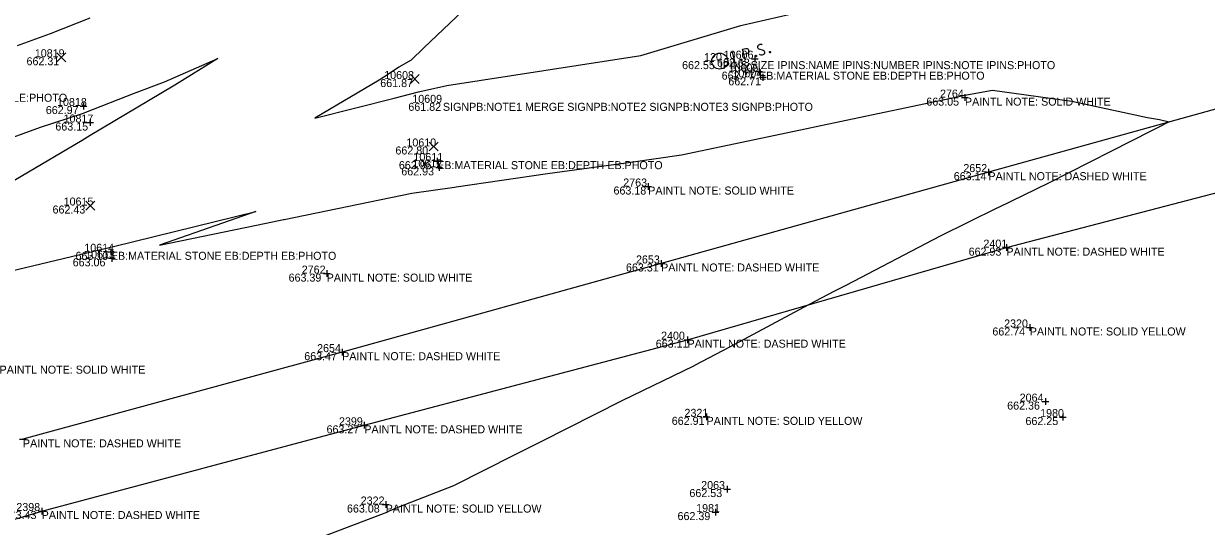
# Model space of a CAD drawing. Extents: x 2129350 to 2137777, y 657588 to 659885.
# Drawn here: x 2131480.3 to 2131657.6, y 658276.6 to 658351.9 of the extents above; entities that cross this region are included whole.
import ezdxf

# ---------------------------------------------------------------- set-up
doc = ezdxf.new("R2010")
doc.units = 0
for name, color, linetype in [('DT_X_Contour_Minor', 7, 'Continuous'), ('PV_X_COP', 7, 'Continuous'), ('SV_P_Mon_Cells_Set', 7, 'Continuous'), ('SV_X_Random_Point', 7, 'Continuous'), ('SV_X_Shot_Marker', 7, 'Continuous'), ('SV_X_Text_Comment', 7, 'Continuous'), ('SV_X_Text_Elevation', 7, 'Continuous'), ('SV_X_Text_Name', 7, 'Continuous')]:
    doc.layers.add(name, color=color, linetype=linetype)

msp = doc.modelspace()

# ---------------------------------------------------------------- linework, layer by layer
at = {"layer": 'DT_X_Contour_Minor'}
for points in [[(2131558.82, 658365.88), (2131540.25, 658348.27), (2131538.37, 658346.41), (2131536.52, 658345.35), (2131534.98, 658344.32), (2131533.58, 658343.44), (2131523.94, 658337.74), (2131535.82, 658340.74), (2131539.45, 658341.69), (2131543.72, 658342.61), (2131572.81, 658347.1), (2131587.81, 658351.59), (2131588.01, 658351.64), (2131605.46, 658355.71)], [(2131479.35, 658348.63), (2131484.3, 658350.42), (2131490.24, 658352.73)], [(2131477.63, 658334.47), (2131482.81, 658336.35), (2131489.1, 658338.44), (2131489.63, 658338.63), (2131496.75, 658341.41), (2131501.39, 658343.18), (2131509.4, 658346.67), (2131502.97, 658342.66), (2131500.87, 658341.42), (2131490.25, 658335.1), (2131489.04, 658334.38), (2131473.76, 658325.37)], [(2131472.58, 658313.46), (2131493.08, 658318.34), (2131493.75, 658318.5), (2131515.1, 658323.74), (2131510.11, 658322), (2131500.63, 658318.7), (2131516.63, 658321.98), (2131519.22, 658322.52), (2131519.33, 658322.55), (2131538.46, 658326.48), (2131544.85, 658327.38), (2131545.14, 658327.42), (2131558.8, 658329.41), (2131571.3, 658331.13), (2131578.89, 658332.23), (2131596.73, 658335.98), (2131596.75, 658335.98), (2131600.74, 658336.83), (2131621.18, 658341.12), (2131621.91, 658341.27), (2131625.53, 658341.91), (2131637.38, 658340.25), (2131648.73, 658337.84), (2131650.56, 658337.52), (2131651.98, 658337.15), (2131650.14, 658336.2), (2131649.35, 658335.81), (2131634, 658328.01), (2131626.3, 658324.29), (2131626.18, 658324.24), (2131617.65, 658320.02), (2131603.51, 658312.66), (2131601.81, 658311.81), (2131597.95, 658309.77), (2131586.1, 658303.41), (2131580.85, 658300.66), (2131580.77, 658300.62), (2131580.69, 658300.58), (2131569.97, 658295.36), (2131557.81, 658289.21), (2131553.89, 658287.29), (2131544.74, 658282.61), (2131536.64, 658279.49), (2131534.84, 658278.72), (2131534.83, 658278.71), (2131517.34, 658272.05)]]:
    msp.add_lwpolyline(points, dxfattribs=at)
at = {"layer": 'PV_X_COP'}
for points in [[(2132202.83, 658488.38), (2132155.56, 658475.63), (2132106.82, 658462.06), (2132058.23, 658448.72), (2132010.68, 658435.63), (2131961.6, 658422.31), (2131914.05, 658409.25), (2131865.68, 658395.41), (2131817.88, 658382.33), (2131768.98, 658369.25), (2131721.26, 658356.24), (2131673.31, 658343.07), (2131624.9, 658329.64), (2131575.84, 658315.95), (2131528.03, 658302.66), (2131480.18, 658289.6)], [(2131434.96, 658264.62), (2131482.99, 658278.86), (2131531.35, 658291.7), (2131579.8, 658304.53), (2131627.59, 658318.32), (2131676.42, 658331.06), (2131724.39, 658344.88), (2131772.33, 658357.98), (2131820.4, 658371.32), (2131868.44, 658385.3), (2131917.07, 658397.56), (2131965.01, 658411.3), (2132013.65, 658424.51), (2132062, 658437.37), (2132109.91, 658450.62), (2132158.56, 658463.82), (2132206.06, 658477.43)]]:
    msp.add_lwpolyline(points, dxfattribs=at)
at = {"layer": 'SV_P_Mon_Cells_Set'}
for points in [[(2131586.36, 658347.58), (2131586.7, 658347.67)], [(2131586.95, 658346.08), (2131586.53, 658347.62)], [(2131588.46, 658346.49), (2131588.04, 658348.04), (2131588.55, 658348.18), (2131588.6, 658348.18), (2131588.69, 658348.17), (2131588.72, 658348.16), (2131588.76, 658348.14), (2131588.82, 658348.09), (2131588.87, 658348.04), (2131588.92, 658347.95), (2131588.96, 658347.81), (2131588.96, 658347.75), (2131588.96, 658347.68), (2131588.94, 658347.58), (2131588.91, 658347.53), (2131588.88, 658347.5), (2131588.84, 658347.46), (2131588.75, 658347.42), (2131588.24, 658347.28)], [(2131589.99, 658347.13), (2131590.04, 658347.15), (2131590.08, 658347.13), (2131590.12, 658347.09), (2131590.14, 658347.03), (2131590.12, 658346.98), (2131590.1, 658346.94), (2131590.04, 658346.93), (2131590.01, 658346.94), (2131589.96, 658346.98), (2131589.94, 658347.04), (2131589.96, 658347.1), (2131589.99, 658347.13)], [(2131590.97, 658348.72), (2131590.94, 658348.74), (2131590.9, 658348.76), (2131590.8, 658348.77), (2131590.67, 658348.76), (2131590.59, 658348.74), (2131590.56, 658348.73), (2131590.43, 658348.65), (2131590.33, 658348.55), (2131590.28, 658348.43), (2131590.29, 658348.33), (2131590.31, 658348.25), (2131590.36, 658348.16), (2131590.47, 658348.1), (2131591.15, 658347.9), (2131591.22, 658347.86), (2131591.25, 658347.82), (2131591.29, 658347.75), (2131591.31, 658347.68), (2131591.32, 658347.61), (2131591.32, 658347.55), (2131591.32, 658347.49), (2131591.31, 658347.43), (2131591.3, 658347.39), (2131591.28, 658347.35), (2131591.25, 658347.31), (2131591.22, 658347.28), (2131591.19, 658347.26), (2131591.1, 658347.22), (2131590.95, 658347.18), (2131590.85, 658347.17), (2131590.68, 658347.22), (2131590.58, 658347.27)], [(2131592.09, 658347.71), (2131592.15, 658347.73), (2131592.18, 658347.71), (2131592.23, 658347.67), (2131592.25, 658347.61), (2131592.23, 658347.55), (2131592.2, 658347.52), (2131592.15, 658347.51), (2131592.11, 658347.52), (2131592.07, 658347.56), (2131592.05, 658347.62), (2131592.07, 658347.68), (2131592.09, 658347.71)], [(2131586.78, 658346.03), (2131587.12, 658346.13)], [(2131587.82, 658346.54), (2131587.87, 658346.55), (2131587.91, 658346.54), (2131587.96, 658346.5), (2131587.97, 658346.44), (2131587.95, 658346.38), (2131587.93, 658346.35), (2131587.88, 658346.33), (2131587.84, 658346.35), (2131587.79, 658346.39), (2131587.78, 658346.45), (2131587.79, 658346.51), (2131587.82, 658346.54)]]:
    msp.add_lwpolyline(points, dxfattribs=at)
msp.add_circle((2131584.62, 658346.27), 1.2, dxfattribs=at)
at = {"layer": 'SV_X_Random_Point'}
for p, q in [((2131485.28, 658346.18), (2131486.62, 658347.52)), ((2131485.28, 658347.52), (2131486.62, 658346.18)), ((2131538.26, 658342.91), (2131539.59, 658344.25)), ((2131538.26, 658344.25), (2131539.59, 658342.91)), ((2131541.09, 658332.81), (2131542.42, 658334.15)), ((2131541.09, 658334.15), (2131542.42, 658332.81)), ((2131489.61, 658323.96), (2131490.94, 658325.29)), ((2131489.61, 658325.29), (2131490.94, 658323.96))]:
    msp.add_line(p, q, dxfattribs=at)
at = {"layer": 'SV_X_Shot_Marker'}
for p, q in [((2131589.88, 658347.13), (2131589.88, 658346.13)), ((2131589.38, 658346.63), (2131590.38, 658346.63)), ((2131589.88, 658346.63), (2131589.88, 658346.63)), ((2131590.03, 658344.69), (2131591.03, 658344.69)), ((2131590.53, 658345.19), (2131590.53, 658344.19)), ((2131590.53, 658344.69), (2131590.53, 658344.69)), ((2131590.6, 658343.84), (2131591.6, 658343.84)), ((2131591.1, 658344.34), (2131591.1, 658343.34)), ((2131591.1, 658343.84), (2131591.1, 658343.84)), ((2131489.27, 658340.04), (2131489.27, 658339.04)), ((2131620.88, 658340.8), (2131621.88, 658340.8)), ((2131621.38, 658341.3), (2131621.38, 658340.3)), ((2131621.38, 658340.8), (2131621.38, 658340.8)), ((2131488.77, 658339.54), (2131489.77, 658339.54)), ((2131489.27, 658339.54), (2131489.27, 658339.54)), ((2131489.75, 658337.07), (2131490.75, 658337.07)), ((2131490.25, 658337.57), (2131490.25, 658336.57)), ((2131490.25, 658337.07), (2131490.25, 658337.07)), ((2131541.77, 658331.29), (2131542.77, 658331.29)), ((2131542.27, 658331.79), (2131542.27, 658330.79)), ((2131542.27, 658331.29), (2131542.27, 658331.29)), ((2131542.05, 658330.35), (2131543.05, 658330.35)), ((2131542.55, 658330.85), (2131542.55, 658329.85)), ((2131542.55, 658330.35), (2131542.55, 658330.35)), ((2131624.4, 658329.64), (2131625.4, 658329.64)), ((2131624.9, 658330.14), (2131624.9, 658329.14)), ((2131624.9, 658329.64), (2131624.9, 658329.64)), ((2131573.91, 658327.98), (2131573.91, 658326.98)), ((2131573.41, 658327.48), (2131574.41, 658327.48)), ((2131573.91, 658327.48), (2131573.91, 658327.48)), ((2131627.59, 658318.82), (2131627.59, 658317.82)), ((2131492.86, 658317.7), (2131493.86, 658317.7)), ((2131493.36, 658318.2), (2131493.36, 658317.2)), ((2131493.36, 658317.7), (2131493.36, 658317.7)), ((2131493.51, 658317.22), (2131493.51, 658316.22)), ((2131627.09, 658318.32), (2131628.09, 658318.32)), ((2131627.59, 658318.32), (2131627.59, 658318.32)), ((2131493.01, 658316.72), (2131494.01, 658316.72)), ((2131493.51, 658316.72), (2131493.51, 658316.72)), ((2131575.34, 658315.95), (2131576.34, 658315.95)), ((2131575.84, 658316.45), (2131575.84, 658315.45)), ((2131575.84, 658315.95), (2131575.84, 658315.95)), ((2131525.21, 658314.43), (2131526.21, 658314.43)), ((2131525.71, 658314.93), (2131525.71, 658313.93)), ((2131525.71, 658314.43), (2131525.71, 658314.43)), ((2131630.6, 658306.36), (2131631.6, 658306.36)), ((2131631.1, 658306.86), (2131631.1, 658305.86)), ((2131631.1, 658306.36), (2131631.1, 658306.36)), ((2131579.3, 658304.53), (2131580.3, 658304.53)), ((2131579.8, 658305.03), (2131579.8, 658304.03)), ((2131579.8, 658304.53), (2131579.8, 658304.53)), ((2131528.03, 658303.16), (2131528.03, 658302.16)), ((2131527.53, 658302.66), (2131528.53, 658302.66)), ((2131528.03, 658302.66), (2131528.03, 658302.66)), ((2131633.45, 658295.75), (2131633.45, 658294.75)), ((2131632.95, 658295.25), (2131633.95, 658295.25)), ((2131633.45, 658295.25), (2131633.45, 658295.25)), ((2131531.35, 658292.2), (2131531.35, 658291.2)), ((2131582.15, 658292.97), (2131583.15, 658292.97)), ((2131582.65, 658293.47), (2131582.65, 658292.47)), ((2131582.65, 658292.97), (2131582.65, 658292.97)), ((2131635.57, 658292.94), (2131636.57, 658292.94)), ((2131636.07, 658293.44), (2131636.07, 658292.44)), ((2131636.07, 658292.94), (2131636.07, 658292.94)), ((2131530.85, 658291.7), (2131531.85, 658291.7)), ((2131531.35, 658291.7), (2131531.35, 658291.7)), ((2131479.68, 658289.6), (2131480.68, 658289.6)), ((2131585.23, 658282.15), (2131586.23, 658282.15)), ((2131585.73, 658282.65), (2131585.73, 658281.65)), ((2131585.73, 658282.15), (2131585.73, 658282.15)), ((2131534.05, 658279.83), (2131535.05, 658279.83)), ((2131534.55, 658280.33), (2131534.55, 658279.33)), ((2131534.55, 658279.83), (2131534.55, 658279.83)), ((2131482.49, 658278.86), (2131483.49, 658278.86)), ((2131482.99, 658279.36), (2131482.99, 658278.36)), ((2131482.99, 658278.86), (2131482.99, 658278.86)), ((2131583.47, 658278.7), (2131584.47, 658278.7)), ((2131583.97, 658279.2), (2131583.97, 658278.2)), ((2131583.97, 658278.7), (2131583.97, 658278.7))]:
    msp.add_line(p, q, dxfattribs=at)

# ---------------------------------------------------------------- texts
at = {"layer": 'SV_X_Text_Comment'}
for s, p in [('IPINS:SIZE IPINS:NAME IPINS:NUMBER IPINS:NOTE IPINS:PHOTO', (2131584.62, 658345.07)), ('EB:MATERIAL STONE EB:DEPTH EB:PHOTO', (2131590.53, 658343.49)), ('LPOLE:MATERIAL STEEL LPOLE:OWNER LPOLE:POLE# LPOLE:PHOTO', (2131432.41, 658340.18)), ('SIGNPB:NOTE1 MERGE SIGNPB:NOTE2 SIGNPB:NOTE3 SIGNPB:PHOTO', (2131543.13, 658338.82)), ('PAINTL NOTE: SOLID WHITE', (2131621.38, 658339.6)), ('EB:MATERIAL STONE EB:DEPTH EB:PHOTO', (2131542.27, 658330.08)), ('PAINTL NOTE: DASHED WHITE', (2131624.9, 658328.43)), ('PAINTL NOTE: SOLID WHITE', (2131573.91, 658326.28)), ('EB:MATERIAL STONE EB:DEPTH EB:PHOTO', (2131493.36, 658316.5)), ('PAINTL NOTE: DASHED WHITE', (2131627.59, 658317.12)), ('PAINTL NOTE: DASHED WHITE', (2131575.84, 658314.75)), ('PAINTL NOTE: SOLID WHITE', (2131525.71, 658313.23)), ('PAINTL NOTE: SOLID YELLOW', (2131631.1, 658305.16)), ('PAINTL NOTE: DASHED WHITE', (2131579.8, 658303.33)), ('PAINTL NOTE: DASHED WHITE', (2131528.03, 658301.46)), ('PAINTL NOTE: SOLID WHITE', (2131476.68, 658299.44)), ('PAINTL NOTE: SOLID YELLOW', (2131582.65, 658291.77)), ('PAINTL NOTE: DASHED WHITE', (2131531.35, 658290.5)), ('PAINTL NOTE: DASHED WHITE', (2131480.18, 658288.4)), ('PAINTL NOTE: SOLID YELLOW', (2131534.55, 658278.63)), ('PAINTL NOTE: DASHED WHITE', (2131482.99, 658277.66))]:
    msp.add_text(s, height=1.2, dxfattribs=at).set_placement(p)
at = {"layer": 'SV_X_Text_Elevation'}
for s, p in [('662.31', (2131480.72, 658345.65)), ('662.55', (2131578.98, 658345.07)), ('662.68', (2131584.21, 658345.43)), ('661.87', (2131533.74, 658342.38)), ('662.77', (2131584.91, 658343.49)), ('662.71', (2131585.91, 658342.64)), ('661.82', (2131537.95, 658338.82)), ('663.05', (2131615.59, 658339.6)), ('662.97', (2131483.61, 658338.34)), ('663.15', (2131485.04, 658335.87)), ('662.80', (2131536.01, 658332.28)), ('662.96', (2131536.53, 658330.08)), ('662.93', (2131536.89, 658329.15)), ('663.14', (2131619.7, 658328.43)), ('663.18', (2131568.7, 658326.28)), ('662.43', (2131484.62, 658323.43)), ('663.10', (2131488.06, 658316.5)), ('662.93', (2131621.93, 658317.12)), ('663.06', (2131487.64, 658315.52)), ('663.31', (2131570.57, 658314.75)), ('663.39', (2131520, 658313.23)), ('662.74', (2131625.49, 658305.16)), ('663.11', (2131575.03, 658303.33)), ('663.47', (2131522.35, 658301.46)), ('662.36', (2131627.71, 658294.05)), ('662.91', (2131577.43, 658291.77)), ('662.25', (2131630.45, 658291.74)), ('663.27', (2131525.69, 658290.5)), ('662.53', (2131580.08, 658280.95)), ('663.08', (2131528.75, 658278.63)), ('663.43', (2131477.3, 658277.66)), ('662.39', (2131578.3, 658277.5))]:
    msp.add_text(s, height=1.2, dxfattribs=at).set_placement(p)
at = {"layer": 'SV_X_Text_Name'}
for s, p in [('10819', (2131481.96, 658346.85)), ('120', (2131582.28, 658346.27)), ('10606', (2131585.22, 658346.63)), ('10605', (2131585.95, 658344.69)), ('10608', (2131534.33, 658343.58)), ('10604', (2131586.53, 658343.84)), ('2764', (2131617.64, 658340.8)), ('10818', (2131485.29, 658339.54)), ('10609', (2131538.54, 658340.02)), ('10817', (2131486.27, 658337.07)), ('10610', (2131537.66, 658333.48)), ('10612', (2131538.56, 658330.35)), ('10611', (2131538.71, 658331.29)), ('2652', (2131621.14, 658329.64)), ('2763', (2131570.16, 658327.48)), ('10615', (2131486.28, 658324.63)), ('10614', (2131489.38, 658317.7)), ('2401', (2131624.15, 658318.32)), ('10613', (2131489.51, 658316.72)), ('2653', (2131572.07, 658315.95)), ('2762', (2131521.97, 658314.43)), ('2320', (2131627.25, 658306.36)), ('2400', (2131575.83, 658304.53)), ('2654', (2131524.27, 658302.66)), ('2064', (2131629.58, 658295.25)), ('2321', (2131579.34, 658292.97)), ('1980', (2131632.65, 658292.94)), ('2399', (2131527.55, 658291.7)), ('2063', (2131581.84, 658282.15)), ('2398', (2131479.19, 658278.86)), ('2322', (2131530.81, 658279.83)), ('1981', (2131581.09, 658278.7))]:
    msp.add_text(s, height=1.2, dxfattribs=at).set_placement(p)

doc.saveas('drawing.dxf')
